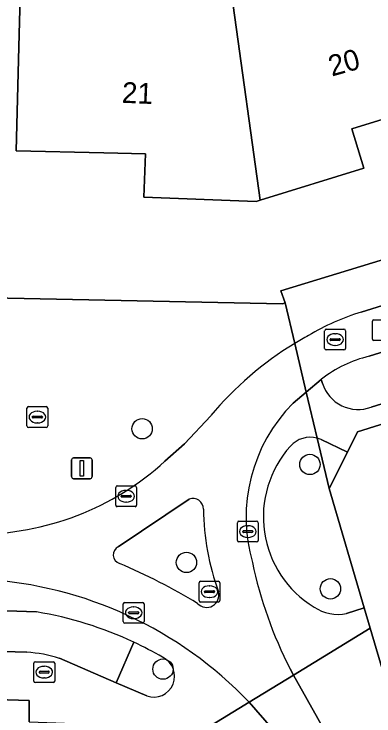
# Model space of a CAD drawing. Extents: x 158455 to 159797, y 387218 to 388672.
# Drawn here: x 159607.86 to 159625.17, y 387808.87 to 387842.59 of the extents above; entities that cross this region are included whole.
import ezdxf

# ---------------------------------------------------------------- set-up
doc = ezdxf.new("R2010")
doc.units = 0
for name, color, linetype in [('IMGEO_Boom', 7, 'Continuous'), ('IMGEO_Erf', 7, 'Continuous'), ('IMGEO_Kolk', 7, 'Continuous'), ('IMGEO_Lichtmast', 7, 'Continuous'), ('IMGEO_Pand', 7, 'Continuous'), ('IMGEO_Pand_nummerreeks', 7, 'Continuous'), ('IMGEO_Rijbaan_lokaal_open', 7, 'Continuous'), ('IMGEO_Rioolput', 7, 'Continuous'), ('IMGEO_Verkeerseiland_groen', 7, 'Continuous'), ('IMGEO_Verkeerseiland_open', 7, 'Continuous'), ('IMGEO_Voetpad_open', 7, 'Continuous')]:
    doc.layers.add(name, color=color, linetype=linetype)

msp = doc.modelspace()

# ---------------------------------------------------------------- linework, layer by layer
at = {"layer": 'IMGEO_Boom'}
for centre in [(159614.023, 387822.664), (159622.089, 387820.947), (159616.154, 387816.242), (159623.073, 387814.973), (159615.024, 387811.115)]:
    msp.add_circle(centre, 0.489, dxfattribs=at)
at = {"layer": 'IMGEO_Erf'}
for points in [[(159606.782, 387828.946), (159620.763, 387828.664), (159620.893, 387828.704), (159620.694, 387829.284), (159625.667, 387830.813), (159631.993, 387832.758), (159632.122, 387832.218), (159638.652, 387834.248), (159657.721, 387840.176), (159657.182, 387842.125), (159660.358, 387843.136), (159659.329, 387846.486), (159661.905, 387847.277), (159662.933, 387843.927), (159671.768, 387846.671), (159684.832, 387850.743), (159686.112, 387853.323), (159684.448, 387858.253)], [(159643.181, 387842.969), (159643.76, 387841.083), (159640.188, 387839.985), (159636.409, 387838.824), (159635.839, 387840.677), (159633.888, 387840.078), (159630.064, 387838.903), (159626.031, 387837.663), (159624.103, 387837.071), (159624.685, 387835.175), (159619.701, 387833.643), (159619.511, 387833.585), (159614.106, 387833.786), (159614.177, 387835.875), (159612.185, 387835.921), (159607.968, 387836.017), (159608.1, 387841.016), (159608.18, 387844.025)], [(159632.579, 387805.296), (159630.187, 387809.431), (159628.677, 387814.206), (159630.577, 387814.755), (159629.981, 387816.728), (159627.9, 387823.612), (159624.376, 387822.514), (159623.887, 387821.541), (159623.009, 387819.796), (159624.695, 387814.067), (159624.986, 387813.078), (159626.964, 387806.359)], [(159608.588, 387808.586), (159608.588, 387809.616), (159588.372, 387810.234), (159588.382, 387809.684), (159578.384, 387810.008), (159578.434, 387810.628), (159568.275, 387810.962), (159565.303, 387801.615)]]:
    msp.add_lwpolyline(points, dxfattribs=at)
at = {"layer": 'IMGEO_Kolk'}
for p, q in [((159625.091, 387826.974), (159625.091, 387827.826)), ((159625.166, 387827.9), (159626.018, 387827.9)), ((159626.018, 387826.9), (159625.166, 387826.9)), ((159608.485, 387822.798), (159608.485, 387823.65)), ((159608.56, 387823.724), (159609.412, 387823.724)), ((159609.486, 387823.65), (159609.486, 387822.798)), ((159608.744, 387823.218), (159608.744, 387823.23)), ((159608.787, 387823.267), (159609.185, 387823.267)), ((159608.973, 387823.504), (159608.998, 387823.504)), ((159609.228, 387823.23), (159609.228, 387823.218)), ((159609.182, 387823.181), (159608.784, 387823.181)), ((159608.996, 387822.944), (159608.971, 387822.944)), ((159609.412, 387822.724), (159608.56, 387822.724)), ((159612.755, 387818.994), (159612.755, 387819.846)), ((159612.83, 387819.92), (159613.682, 387819.92)), ((159613.756, 387819.846), (159613.756, 387818.994)), ((159613.243, 387819.7), (159613.268, 387819.7)), ((159613.014, 387819.414), (159613.014, 387819.426)), ((159613.452, 387819.377), (159613.054, 387819.377)), ((159613.057, 387819.463), (159613.455, 387819.463)), ((159613.498, 387819.426), (159613.498, 387819.414)), ((159613.682, 387818.92), (159612.83, 387818.92)), ((159613.266, 387819.14), (159613.241, 387819.14)), ((159618.599, 387817.298), (159618.599, 387818.15)), ((159618.674, 387818.224), (159619.526, 387818.224)), ((159619.6, 387818.15), (159619.6, 387817.298)), ((159619.087, 387818.004), (159619.112, 387818.004)), ((159618.858, 387817.718), (159618.858, 387817.73)), ((159619.296, 387817.681), (159618.898, 387817.681)), ((159618.901, 387817.767), (159619.299, 387817.767)), ((159619.342, 387817.73), (159619.342, 387817.718)), ((159619.526, 387817.224), (159618.674, 387817.224)), ((159619.11, 387817.444), (159619.085, 387817.444)), ((159613.115, 387813.396), (159613.115, 387814.248)), ((159613.19, 387814.322), (159614.042, 387814.322)), ((159613.603, 387814.102), (159613.628, 387814.102)), ((159614.116, 387814.248), (159614.116, 387813.396)), ((159613.374, 387813.816), (159613.374, 387813.828)), ((159613.812, 387813.779), (159613.414, 387813.779)), ((159613.417, 387813.865), (159613.815, 387813.865)), ((159613.858, 387813.828), (159613.858, 387813.816)), ((159613.626, 387813.542), (159613.601, 387813.542)), ((159614.042, 387813.322), (159613.19, 387813.322)), ((159608.817, 387810.544), (159608.817, 387811.396)), ((159608.892, 387811.47), (159609.744, 387811.47)), ((159609.818, 387811.396), (159609.818, 387810.544)), ((159609.305, 387811.25), (159609.33, 387811.25)), ((159609.076, 387810.964), (159609.076, 387810.976)), ((159609.514, 387810.927), (159609.116, 387810.927)), ((159609.119, 387811.013), (159609.517, 387811.013)), ((159609.56, 387810.976), (159609.56, 387810.964)), ((159609.744, 387810.47), (159608.892, 387810.47)), ((159609.328, 387810.69), (159609.303, 387810.69))]:
    msp.add_line(p, q, dxfattribs=at)
for points in [[(159625.091, 387826.974), (159625.091, 387827.826)], [(159625.166, 387827.9), (159626.018, 387827.9)], [(159626.018, 387826.9), (159625.166, 387826.9)], [(159608.485, 387822.798), (159608.485, 387823.65)], [(159608.56, 387823.724), (159609.412, 387823.724)], [(159609.486, 387823.65), (159609.486, 387822.798)], [(159609.412, 387822.724), (159608.56, 387822.724)], [(159612.755, 387818.994), (159612.755, 387819.846)], [(159612.83, 387819.92), (159613.682, 387819.92)], [(159613.756, 387819.846), (159613.756, 387818.994)], [(159613.682, 387818.92), (159612.83, 387818.92)], [(159618.599, 387817.298), (159618.599, 387818.15)], [(159618.674, 387818.224), (159619.526, 387818.224)], [(159619.6, 387818.15), (159619.6, 387817.298)], [(159619.526, 387817.224), (159618.674, 387817.224)], [(159613.115, 387813.396), (159613.115, 387814.248)], [(159613.19, 387814.322), (159614.042, 387814.322)], [(159614.116, 387814.248), (159614.116, 387813.396)], [(159614.042, 387813.322), (159613.19, 387813.322)], [(159608.817, 387810.544), (159608.817, 387811.396)], [(159608.892, 387811.47), (159609.744, 387811.47)], [(159609.818, 387811.396), (159609.818, 387810.544)], [(159609.744, 387810.47), (159608.892, 387810.47)]]:
    msp.add_lwpolyline(points, dxfattribs=at)
for centre, radius, start, end in [((159625.168, 387827.824), 0.0765, 91.552, 178.448), ((159625.168, 387827.824), 0.0765, 91.552, 178.448), ((159625.168, 387826.976), 0.0765, 181.552, 268.448), ((159625.168, 387826.976), 0.0765, 181.552, 268.448), ((159608.562, 387823.648), 0.0765, 91.552, 178.448), ((159608.562, 387823.648), 0.0765, 91.552, 178.448), ((159609.41, 387823.648), 0.0765, 1.552, 88.448), ((159609.41, 387823.648), 0.0765, 1.552, 88.448), ((159608.784, 387823.227), 0.0403, 85.8775, 175.7526), ((159608.781, 387823.217), 0.0366, 178.938, 274.7102), ((159609.185, 387823.224), 0.043, 264.8664, 352.4533), ((159609.189, 387823.229), 0.0386, 1.7309, 96.639), ((159608.562, 387822.8), 0.0765, 181.552, 268.448), ((159608.562, 387822.8), 0.0765, 181.552, 268.448), ((159609.41, 387822.8), 0.0765, 271.552, 358.448), ((159609.41, 387822.8), 0.0765, 271.552, 358.448), ((159612.832, 387819.844), 0.0765, 91.552, 178.448), ((159612.832, 387819.844), 0.0765, 91.552, 178.448), ((159613.68, 387819.844), 0.0765, 1.552, 88.448), ((159613.68, 387819.844), 0.0765, 1.552, 88.448), ((159613.054, 387819.423), 0.0403, 85.8775, 175.7526), ((159613.051, 387819.413), 0.0366, 178.938, 274.7102), ((159613.455, 387819.42), 0.043, 264.8664, 352.4533), ((159613.459, 387819.425), 0.0386, 1.7309, 96.639), ((159612.832, 387818.996), 0.0765, 181.552, 268.448), ((159612.832, 387818.996), 0.0765, 181.552, 268.448), ((159613.68, 387818.996), 0.0765, 271.552, 358.448), ((159613.68, 387818.996), 0.0765, 271.552, 358.448), ((159618.676, 387818.148), 0.0765, 91.552, 178.448), ((159618.676, 387818.148), 0.0765, 91.552, 178.448), ((159619.524, 387818.148), 0.0765, 1.552, 88.448), ((159619.524, 387818.148), 0.0765, 1.552, 88.448), ((159618.898, 387817.727), 0.0403, 85.8775, 175.7526), ((159618.895, 387817.717), 0.0366, 178.938, 274.7102), ((159619.299, 387817.724), 0.043, 264.8664, 352.4533), ((159619.303, 387817.729), 0.0386, 1.7309, 96.639), ((159618.676, 387817.3), 0.0765, 181.552, 268.448), ((159618.676, 387817.3), 0.0765, 181.552, 268.448), ((159619.524, 387817.3), 0.0765, 271.552, 358.448), ((159619.524, 387817.3), 0.0765, 271.552, 358.448), ((159613.192, 387814.246), 0.0765, 91.552, 178.448), ((159613.192, 387814.246), 0.0765, 91.552, 178.448), ((159614.04, 387814.246), 0.0765, 1.552, 88.448), ((159614.04, 387814.246), 0.0765, 1.552, 88.448), ((159613.414, 387813.825), 0.0403, 85.8775, 175.7526), ((159613.411, 387813.815), 0.0366, 178.938, 274.7102), ((159613.815, 387813.822), 0.043, 264.8664, 352.4533), ((159613.819, 387813.827), 0.0386, 1.7309, 96.639), ((159613.192, 387813.398), 0.0765, 181.552, 268.448), ((159613.192, 387813.398), 0.0765, 181.552, 268.448), ((159614.04, 387813.398), 0.0765, 271.552, 358.448), ((159614.04, 387813.398), 0.0765, 271.552, 358.448), ((159608.894, 387811.394), 0.0765, 91.552, 178.448), ((159608.894, 387811.394), 0.0765, 91.552, 178.448), ((159609.742, 387811.394), 0.0765, 1.552, 88.448), ((159609.742, 387811.394), 0.0765, 1.552, 88.448), ((159609.116, 387810.973), 0.0403, 85.8775, 175.7526), ((159609.113, 387810.963), 0.0366, 178.938, 274.7102), ((159609.517, 387810.97), 0.043, 264.8664, 352.4533), ((159609.521, 387810.975), 0.0386, 1.7309, 96.639), ((159608.894, 387810.546), 0.0765, 181.552, 268.448), ((159608.894, 387810.546), 0.0765, 181.552, 268.448), ((159609.742, 387810.546), 0.0765, 271.552, 358.448), ((159609.742, 387810.546), 0.0765, 271.552, 358.448)]:
    msp.add_arc(centre, radius, start, end, dxfattribs=at)
for centre, major_axis, ratio, start_param, end_param in [((159608.972, 387823.224), (-0.387, 0.002), 0.722429, 4.712389, 7.853982), ((159608.997, 387823.224), (-0.39, 0.002), 0.717154, 1.570796, 4.712389), ((159613.242, 387819.42), (-0.387, 0.002), 0.722429, 4.712389, 7.853982), ((159613.267, 387819.42), (-0.39, 0.002), 0.717154, 1.570796, 4.712389), ((159619.086, 387817.724), (-0.387, 0.002), 0.722429, 4.712389, 7.853982), ((159619.111, 387817.724), (-0.39, 0.002), 0.717154, 1.570796, 4.712389), ((159613.602, 387813.822), (-0.387, 0.002), 0.722429, 4.712389, 7.853982), ((159613.627, 387813.822), (-0.39, 0.002), 0.717154, 1.570796, 4.712389), ((159609.304, 387810.97), (-0.387, 0.002), 0.722429, 4.712389, 7.853982), ((159609.329, 387810.97), (-0.39, 0.002), 0.717154, 1.570796, 4.712389)]:
    msp.add_ellipse(centre, major_axis=major_axis, ratio=ratio, start_param=start_param, end_param=end_param, dxfattribs=at)
at = {"layer": 'IMGEO_Lichtmast'}
for p, q in [((159610.73, 387821.263), (159611.52, 387821.263)), ((159611.52, 387821.263), (159610.73, 387821.263)), ((159610.63, 387820.363), (159610.63, 387821.163)), ((159610.63, 387821.163), (159610.63, 387820.363)), ((159611.62, 387821.163), (159611.62, 387820.363)), ((159611.62, 387820.363), (159611.62, 387821.163)), ((159611.52, 387820.263), (159610.73, 387820.263)), ((159610.73, 387820.263), (159611.52, 387820.263))]:
    msp.add_line(p, q, dxfattribs=at)
msp.add_lwpolyline([(159611.05, 387821.138), (159611.2, 387821.138), (159611.2, 387820.388), (159611.05, 387820.388), (159611.05, 387821.138)], dxfattribs=at)
for centre, start, end in [((159610.73, 387821.163), 90, 180), ((159610.73, 387821.163), 90, 180), ((159611.52, 387821.163), 0, 90), ((159611.52, 387821.163), 360, 90), ((159610.73, 387820.363), 180, 270), ((159610.73, 387820.363), 180, 270), ((159611.52, 387820.363), 270, 0), ((159611.52, 387820.363), 270, 0)]:
    msp.add_arc(centre, 0.1, start, end, dxfattribs=at)
at = {"layer": 'IMGEO_Pand'}
for points in [[(159619.701, 387833.643), (159618.401, 387842.99), (159617.999, 387845.633), (159613.294, 387845.808), (159612.726, 387849.421), (159609.126, 387849.503), (159608.18, 387844.025), (159608.1, 387841.016), (159607.968, 387836.017), (159612.185, 387835.921), (159614.177, 387835.875), (159614.106, 387833.786), (159619.511, 387833.585)], [(159619.701, 387833.643), (159624.685, 387835.175), (159624.103, 387837.071), (159626.031, 387837.663), (159630.064, 387838.903), (159627.677, 387846.666), (159621.378, 387844.731), (159621.61, 387843.976), (159618.401, 387842.99)]]:
    msp.add_lwpolyline(points, close=True, dxfattribs=at)
at = {"layer": 'IMGEO_Rijbaan_lokaal_open'}
for points in [[(159678.044, 387842.783), (159688.256, 387846.009), (159687.652, 387848.07), (159663.187, 387840.316), (159637.48, 387832.275), (159637.33, 387832.229), (159628.355, 387829.446), (159624.555, 387828.267)], [(159677.475, 387842.571), (159671.525, 387840.738), (159624.932, 387826.142)], [(159624.932, 387826.142), (159671.525, 387840.738)], [(159625.036, 387823.699), (159645.143, 387829.965), (159644.953, 387830.501)], [(159621.911, 387824.42), (159621.355, 387826.758)], [(159621.355, 387826.758), (159621.911, 387824.42), (159622.632, 387825.026), (159622.649, 387825.039)], [(159622.649, 387825.039), (159622.632, 387825.026), (159622.684, 387824.843)], [(159621.279, 387823.89), (159621.911, 387824.42)], [(159617.322, 387823.291), (159616.053, 387821.931), (159615.12, 387821.102)], [(159612.871, 387816.997), (159616.287, 387819.286)], [(159619.169, 387809.522), (159621.299, 387810.824), (159621.132, 387811.123)], [(159623.117, 387807.573), (159621.299, 387810.824), (159619.169, 387809.522), (159620.24, 387808.3), (159629.277, 387792.526), (159644.336, 387766.543), (159646.14, 387767.592)]]:
    msp.add_lwpolyline(points, dxfattribs=at)
for centre, radius, start, end in [((159627.799, 387817.553), 11.194, 106.8469, 121.0948), ((159630.194, 387812.145), 17.079, 118.6015, 121.1671), ((159629.799, 387812.857), 16.265, 121.2745, 140.094), ((159626.221, 387820.559), 5.73, 103.0041, 128.5696), ((159626.221, 387820.559), 5.73, 103.0041, 128.5696), ((159624.41, 387825.402), 1.814, 197.9363, 290.1876), ((159626.794, 387818.405), 7.778, 135.1607, 196.172), ((159606.066, 387831.039), 13.443, 269.8415, 312.3374), ((159616.465, 387818.814), 0.504, 358.9324, 110.6786), ((159629.365, 387818.998), 12.397, 180.8901, 199.6435), ((159613.072, 387816.608), 0.437, 117.3423, 252.1732), ((159601.588, 387789.413), 29.085, 58.7198, 67.0317), ((159639.491, 387820.489), 20.61, 191.8993, 207.0277), ((159605.286, 387796.261), 19.198, 43.6871, 86.6088), ((159617.122, 387814.67), 0.589, 222.7631, 15.7835)]:
    msp.add_arc(centre, radius, start, end, dxfattribs=at)
at = {"layer": 'IMGEO_Rioolput'}
for p, q in [((159622.796, 387826.521), (159622.796, 387827.373)), ((159622.871, 387827.447), (159623.723, 387827.447)), ((159623.797, 387827.373), (159623.797, 387826.521)), ((159623.055, 387826.941), (159623.055, 387826.953)), ((159623.493, 387826.904), (159623.095, 387826.904)), ((159623.098, 387826.99), (159623.496, 387826.99)), ((159623.284, 387827.227), (159623.309, 387827.227)), ((159623.539, 387826.953), (159623.539, 387826.941)), ((159623.307, 387826.667), (159623.282, 387826.667)), ((159623.723, 387826.447), (159622.871, 387826.447)), ((159616.756, 387814.409), (159616.756, 387815.261)), ((159616.831, 387815.335), (159617.683, 387815.335)), ((159617.244, 387815.115), (159617.269, 387815.115)), ((159617.757, 387815.261), (159617.757, 387814.409)), ((159617.015, 387814.829), (159617.015, 387814.841)), ((159617.453, 387814.792), (159617.055, 387814.792)), ((159617.058, 387814.878), (159617.456, 387814.878)), ((159617.499, 387814.841), (159617.499, 387814.829)), ((159617.267, 387814.555), (159617.242, 387814.555)), ((159617.683, 387814.335), (159616.831, 387814.335))]:
    msp.add_line(p, q, dxfattribs=at)
for points in [[(159622.796, 387826.521), (159622.796, 387827.373)], [(159622.871, 387827.447), (159623.723, 387827.447)], [(159623.797, 387827.373), (159623.797, 387826.521)], [(159623.723, 387826.447), (159622.871, 387826.447)], [(159616.756, 387814.409), (159616.756, 387815.261)], [(159616.831, 387815.335), (159617.683, 387815.335)], [(159617.757, 387815.261), (159617.757, 387814.409)], [(159617.683, 387814.335), (159616.831, 387814.335)]]:
    msp.add_lwpolyline(points, dxfattribs=at)
for centre, radius, start, end in [((159622.873, 387827.371), 0.0765, 91.552, 178.448), ((159622.873, 387827.371), 0.0765, 91.552, 178.448), ((159623.721, 387827.371), 0.0765, 1.552, 88.448), ((159623.721, 387827.371), 0.0765, 1.552, 88.448), ((159623.095, 387826.95), 0.0403, 85.8775, 175.7526), ((159623.092, 387826.94), 0.0366, 178.938, 274.7102), ((159623.496, 387826.947), 0.043, 264.8664, 352.4533), ((159623.5, 387826.952), 0.0386, 1.7309, 96.639), ((159622.873, 387826.523), 0.0765, 181.552, 268.448), ((159622.873, 387826.523), 0.0765, 181.552, 268.448), ((159623.721, 387826.523), 0.0765, 271.552, 358.448), ((159623.721, 387826.523), 0.0765, 271.552, 358.448), ((159616.833, 387815.259), 0.0765, 91.552, 178.448), ((159616.833, 387815.259), 0.0765, 91.552, 178.448), ((159617.681, 387815.259), 0.0765, 1.552, 88.448), ((159617.681, 387815.259), 0.0765, 1.552, 88.448), ((159617.055, 387814.838), 0.0403, 85.8775, 175.7526), ((159617.052, 387814.828), 0.0366, 178.938, 274.7102), ((159617.456, 387814.835), 0.043, 264.8664, 352.4533), ((159617.46, 387814.84), 0.0386, 1.7309, 96.639), ((159616.833, 387814.411), 0.0765, 181.552, 268.448), ((159616.833, 387814.411), 0.0765, 181.552, 268.448), ((159617.681, 387814.411), 0.0765, 271.552, 358.448), ((159617.681, 387814.411), 0.0765, 271.552, 358.448)]:
    msp.add_arc(centre, radius, start, end, dxfattribs=at)
for centre, major_axis, ratio, start_param, end_param in [((159623.283, 387826.947), (-0.387, 0.002), 0.722429, 4.712389, 7.853982), ((159623.308, 387826.947), (-0.39, 0.002), 0.717154, 1.570796, 4.712389), ((159617.243, 387814.835), (-0.387, 0.002), 0.722429, 4.712389, 7.853982), ((159617.268, 387814.835), (-0.39, 0.002), 0.717154, 1.570796, 4.712389)]:
    msp.add_ellipse(centre, major_axis=major_axis, ratio=ratio, start_param=start_param, end_param=end_param, dxfattribs=at)
at = {"layer": 'IMGEO_Verkeerseiland_groen'}
msp.add_lwpolyline([(159613.616, 387812.41), (159612.774, 387810.46), (159614.243, 387809.826)], dxfattribs=at)
for centre, radius, start, end in [((159606.151, 387796.469), 17.603, 59.8047, 64.9064), ((159614.579, 387810.773), 1.005, 250.4489, 64.9834)]:
    msp.add_arc(centre, radius, start, end, dxfattribs=at)
at = {"layer": 'IMGEO_Verkeerseiland_open'}
for points in [[(159623.009, 387819.796), (159622.436, 387822.208)], [(159622.436, 387822.208), (159623.009, 387819.796), (159623.887, 387821.541)], [(159623.887, 387821.541), (159622.627, 387822.14)], [(159623.853, 387813.788), (159624.695, 387814.067), (159623.009, 387819.796)], [(159616.287, 387819.286), (159612.871, 387816.997)], [(159608.948, 387813.861), (159605.137, 387814), (159605.065, 387812.027), (159608.473, 387811.924)], [(159610.057, 387811.634), (159612.774, 387810.46), (159613.616, 387812.41)]]:
    msp.add_lwpolyline(points, dxfattribs=at)
for centre, radius, start, end in [((159622.103, 387820.966), 1.286, 74.9746, 137.7272), ((159622.129, 387821.043), 1.205, 65.5776, 75.2288), ((159624.931, 387818.434), 5.082, 138.0534, 238.6379), ((159616.465, 387818.814), 0.504, 358.9324, 110.6786), ((159629.365, 387818.998), 12.397, 180.8901, 199.6435), ((159613.072, 387816.608), 0.437, 117.3423, 252.1732), ((159601.588, 387789.413), 29.085, 58.7198, 67.0317), ((159617.122, 387814.67), 0.589, 222.7631, 15.7835), ((159623.439, 387815.835), 2.089, 236.4809, 281.42), ((159606.08, 387796.402), 17.693, 64.7925, 80.6729), ((159608.11, 387805.468), 6.466, 72.472, 86.7783)]:
    msp.add_arc(centre, radius, start, end, dxfattribs=at)
at = {"layer": 'IMGEO_Voetpad_open'}
for points in [[(159622.627, 387822.14), (159623.887, 387821.541), (159624.376, 387822.514), (159627.9, 387823.612), (159635.537, 387825.993), (159652.932, 387831.415)], [(159625.667, 387830.813), (159620.694, 387829.284), (159620.893, 387828.704), (159621.355, 387826.758)], [(159644.953, 387830.501), (159645.143, 387829.965), (159625.036, 387823.699)], [(159624.555, 387828.267), (159628.355, 387829.446)], [(159621.355, 387826.758), (159620.893, 387828.704), (159620.763, 387828.664), (159606.782, 387828.946), (159606.725, 387827.02), (159605.701, 387825.959), (159604.128, 387826.007), (159604.059, 387825.014), (159602.056, 387825.081), (159602.039, 387824.35), (159604.088, 387824.268), (159603.869, 387820.732), (159601.792, 387820.919), (159601.703, 387819.367), (159597.206, 387819.566), (159597.479, 387824.981)], [(159622.684, 387824.843), (159622.632, 387825.026), (159621.911, 387824.42), (159622.436, 387822.208)], [(159622.436, 387822.208), (159621.911, 387824.42), (159621.279, 387823.89)], [(159615.12, 387821.102), (159616.053, 387821.931), (159617.322, 387823.291)], [(159569.002, 387814.107), (159568.275, 387810.962), (159578.434, 387810.628), (159578.384, 387810.008), (159588.382, 387809.684), (159588.372, 387810.234), (159608.588, 387809.616), (159608.588, 387808.586), (159617.108, 387808.262), (159619.169, 387809.522)], [(159603.454, 387814.061), (159605.137, 387814), (159608.948, 387813.861)], [(159621.132, 387811.123), (159621.299, 387810.824), (159624.986, 387813.078), (159624.695, 387814.067)], [(159624.695, 387814.067), (159623.853, 387813.788)], [(159626.964, 387806.359), (159624.986, 387813.078), (159621.299, 387810.824), (159623.117, 387807.573), (159637.412, 387782.762)], [(159608.473, 387811.924), (159605.065, 387812.027), (159603.43, 387812.076)], [(159614.243, 387809.826), (159612.774, 387810.46), (159610.057, 387811.634)], [(159620.24, 387808.3), (159619.169, 387809.522), (159617.108, 387808.262), (159621.838, 387800.062), (159639.439, 387769.549), (159641.967, 387765.166), (159642.312, 387765.367)]]:
    msp.add_lwpolyline(points, dxfattribs=at)
for centre, radius, start, end in [((159627.799, 387817.553), 11.194, 106.8469, 121.0948), ((159630.194, 387812.145), 17.079, 118.6015, 121.1671), ((159629.799, 387812.857), 16.265, 121.2745, 140.094), ((159624.41, 387825.402), 1.814, 197.9363, 290.1876), ((159626.794, 387818.405), 7.778, 135.1607, 196.172), ((159622.103, 387820.966), 1.286, 74.9746, 137.7272), ((159622.129, 387821.043), 1.205, 65.5776, 75.2288), ((159624.931, 387818.434), 5.082, 138.0534, 238.6379), ((159606.066, 387831.039), 13.443, 269.8415, 312.3374), ((159639.491, 387820.489), 20.61, 191.8993, 207.0277), ((159605.286, 387796.261), 19.198, 43.6871, 86.6088), ((159623.439, 387815.835), 2.089, 236.4809, 281.42), ((159606.08, 387796.402), 17.693, 64.7925, 80.6729), ((159606.151, 387796.469), 17.603, 59.8047, 64.9064), ((159608.11, 387805.468), 6.466, 72.472, 86.7783), ((159614.579, 387810.773), 1.005, 250.4489, 64.9834)]:
    msp.add_arc(centre, radius, start, end, dxfattribs=at)

# ---------------------------------------------------------------- texts
at = {"layer": 'IMGEO_Pand_nummerreeks'}
for s, rotation, p in [('20', 15.6528, (159623.14, 387839.579)), ('21', 357.5783, (159613.035, 387838.324))]:
    msp.add_text(s, height=1, rotation=rotation, dxfattribs=at).set_placement(p)

doc.saveas('drawing.dxf')
